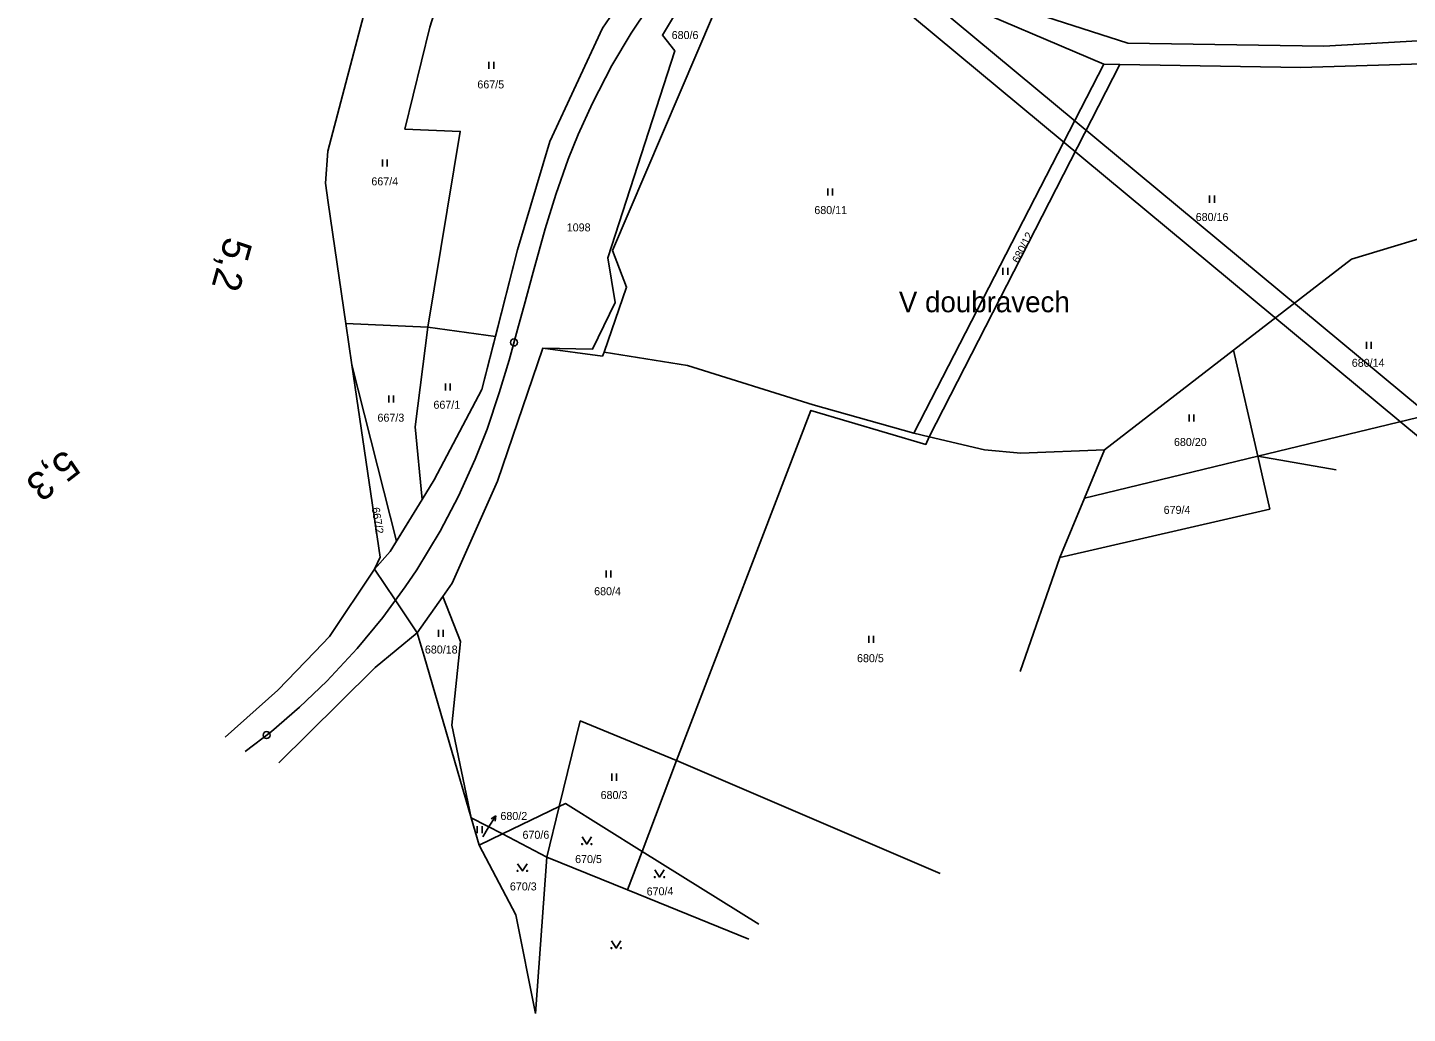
# Model space of a CAD drawing. Extents: x -738085 to -734306, y -1122197 to -1119753.
# Drawn here: x -738085.4 to -737792.2, y -1122196.7 to -1121987.3 of the extents above; entities that cross this region are included whole.
import ezdxf

# ---------------------------------------------------------------- set-up
doc = ezdxf.new("R2010")
doc.units = 0
for name, color, linetype in [('Hranice parcel', 7, 'Continuous'), ('Parcelní čísla', 7, 'Continuous'), ('Pop  PČ popisy', 7, 'Continuous'), ('Vrstva 1', 7, 'Continuous'), ('Vrstva 53', 7, 'Continuous'), ('Vrstva 7', 7, 'Continuous'), ('Značky kultur', 7, 'Continuous')]:
    doc.layers.add(name, color=color, linetype=linetype)

msp = doc.modelspace()

# ---------------------------------------------------------------- linework, layer by layer
at = {"layer": 'Hranice parcel'}
for p, q in [((-737918.86, -1121968.61), (-737856.69, -1121995.14)), ((-738021.6, -1122013.63), (-738012.06, -1121977.41)), ((-737897.07, -1122073.5), (-737856.69, -1121995.14)), ((-737893.81, -1122074.29), (-737853.32, -1121995.19)), ((-737856.69, -1121995.14), (-737853.32, -1121995.19)), ((-738017.74, -1122050.19), (-738021.5, -1122024.5)), ((-738016.45, -1122059.01), (-738017.74, -1122050.19)), ((-738000.32, -1122051.01), (-738017.74, -1122050.19)), ((-737985.99, -1122052.98), (-738000.32, -1122051.01)), ((-737856.59, -1122077.07), (-737829.18, -1122055.89)), ((-737829.18, -1122055.89), (-737824.02, -1122078.38)), ((-738010.47, -1122099.85), (-738016.45, -1122059.01)), ((-738007.02, -1122096.45), (-738016.45, -1122059.01)), ((-737824.02, -1122078.38), (-737772.19, -1122065.83)), ((-737893.81, -1122074.29), (-737897.07, -1122073.5)), ((-737860.86, -1122087.3), (-737856.59, -1122077.07)), ((-737824.02, -1122078.38), (-737860.86, -1122087.3)), ((-737824.02, -1122078.38), (-737807.39, -1122081.31)), ((-737824.02, -1122078.38), (-737821.43, -1122089.66)), ((-738001.57, -1122087.6), (-738007.02, -1122096.45)), ((-737866.1, -1122099.92), (-737860.86, -1122087.3)), ((-737821.43, -1122089.66), (-737866.1, -1122099.92)), ((-738011.65, -1122102.41), (-738010.47, -1122099.85)), ((-737866.1, -1122099.92), (-737874.52, -1122124.12)), ((-738002.59, -1122115.91), (-737997.16, -1122108.19)), ((-738001.09, -1122120.83), (-738002.59, -1122115.91)), ((-737991.11, -1122155.18), (-738001.09, -1122120.83)), ((-737947.5, -1122142.99), (-737954.8, -1122162.34)), ((-737891.46, -1122167.05), (-737947.5, -1122142.99)), ((-737972.4, -1122152.78), (-737984.48, -1122158.63)), ((-737972.4, -1122152.78), (-737975.03, -1122163.56)), ((-737989.41, -1122161.02), (-737991.11, -1122155.18)), ((-737984.48, -1122158.63), (-737991.11, -1122155.18)), ((-737984.48, -1122158.63), (-737989.41, -1122161.02)), ((-737975.03, -1122163.56), (-737984.48, -1122158.63)), ((-737954.8, -1122162.34), (-737957.89, -1122170.52)), ((-737954.8, -1122162.34), (-737930, -1122177.8)), ((-737975.03, -1122163.56), (-737977.44, -1122196.74)), ((-737957.89, -1122170.52), (-737975.03, -1122163.56)), ((-737932.13, -1122180.99), (-737957.89, -1122170.52))]:
    msp.add_line(p, q, dxfattribs=at)
for points in [[(-738000.32, -1122051.01), (-737993.45, -1122009.39), (-738005.2, -1122008.9), (-737999.92, -1121987.29), (-737987.47, -1121947.83)], [(-737975.93, -1122055.47), (-737965.33, -1122055.65), (-737960.57, -1122045.77), (-737962.07, -1122036.27), (-737947.84, -1121992.26), (-737950.5, -1121988.96), (-737943.5, -1121977.18), (-737939.08, -1121972.67)], [(-737962.86, -1122056.27), (-737958.1, -1122042.45), (-737961.11, -1122034.67), (-737936.11, -1121976.15), (-737939.08, -1121972.67)], [(-737729.62, -1121987.34), (-737776.28, -1121989.35), (-737809.96, -1121991.28), (-737851.63, -1121990.64), (-737874.79, -1121983.24), (-737896.76, -1121974.21)], [(-737957.75, -1121979.49), (-737963.22, -1121987.45), (-737974.42, -1122011.51), (-737981.32, -1122034.53), (-737985.99, -1122052.98)], [(-737853.32, -1121995.19), (-737814.9, -1121995.79), (-737784.29, -1121994.93), (-737743.54, -1121992.46), (-737722.4, -1121990.44)], [(-738021.5, -1122024.5), (-738022.1, -1122020.41), (-738021.6, -1122013.63)], [(-737782.09, -1122029.85), (-737804.12, -1122036.52), (-737829.18, -1122055.89)], [(-738000.32, -1122051.01), (-738003.01, -1122072.12), (-738001.57, -1122087.6)], [(-737985.99, -1122052.98), (-737988.83, -1122064.19), (-737998.99, -1122083.41), (-738001.57, -1122087.6)], [(-737997.16, -1122108.19), (-737995.15, -1122105.33), (-737985.51, -1122083.71), (-737975.93, -1122055.47)], [(-737962.86, -1122056.27), (-737963.25, -1122057.15), (-737975.93, -1122055.47)], [(-737897.07, -1122073.5), (-737918.49, -1122067.47), (-737945.16, -1122059.13), (-737962.86, -1122056.27)], [(-737947.5, -1122142.99), (-737918.96, -1122068.65), (-737894.52, -1122075.87), (-737893.81, -1122074.29)], [(-737856.59, -1122077.07), (-737874.37, -1122077.71), (-737882.06, -1122077.07), (-737893.81, -1122074.29)], [(-738007.02, -1122096.45), (-738008.35, -1122098.61), (-738011.65, -1122102.41)], [(-738011.65, -1122102.41), (-738007.31, -1122108.87), (-738002.59, -1122115.91)], [(-737997.16, -1122108.19), (-737993.36, -1122117.77), (-737995.24, -1122135.55), (-737991.11, -1122155.18)], [(-737947.5, -1122142.99), (-737967.97, -1122134.63), (-737972.4, -1122152.78)], [(-737954.8, -1122162.34), (-737971.12, -1122152.16), (-737972.4, -1122152.78)], [(-737977.44, -1122196.74), (-737981.62, -1122175.8), (-737989.41, -1122161.02)]]:
    msp.add_lwpolyline(points, dxfattribs=at)
at = {"layer": 'Pop  PČ popisy'}
for p, q in [((-737988.67, -1122159.23), (-737987.5, -1122157.35)), ((-737987.5, -1122157.35), (-737985.91, -1122154.8)), ((-737985.91, -1122154.8), (-737986.86, -1122155.39)), ((-737985.91, -1122154.8), (-737986.02, -1122155.92))]:
    msp.add_line(p, q, dxfattribs=at)
at = {"layer": 'Vrstva 1'}
for points in [[(-737449.7, -1121264.8), (-737986.48, -1121910.91), (-737758.04, -1122100.69), (-737221.26, -1121454.59)], [(-737979.44, -1121910.26), (-737449.05, -1121271.84), (-737228.3, -1121455.24), (-737758.69, -1122093.65)]]:
    msp.add_lwpolyline(points, close=True, dxfattribs=at)
msp.add_lwpolyline([(-737953.38, -1121982.96), (-737957.11, -1121988.56), (-737961.22, -1121995.41), (-737965.38, -1122003.38), (-737968.4, -1122010.05), (-737970.5, -1122015.27), (-737973.17, -1122022.82), (-737975.41, -1122030.07), (-737977.97, -1122039.27), (-737979.87, -1122046.39), (-737981.04, -1122050.69), (-737983.06, -1122057.97), (-737985.15, -1122064.93), (-737987.73, -1122072.64), (-737990.26, -1122079.05), (-737993.82, -1122086.88), (-737997.74, -1122094.31), (-738002.69, -1122102.49), (-738005.14, -1122106.13), (-738009.92, -1122112.64), (-738015.34, -1122119.23), (-738021.81, -1122126.19), (-738027.62, -1122131.72), (-738033.58, -1122136.84), (-738039.11, -1122141.11)], dxfattribs=at)
at = {"layer": 'Vrstva 53'}
for points in [[(-737936.11, -1121976.15), (-737961.11, -1122034.67), (-737958.1, -1122042.45), (-737962.86, -1122056.27), (-737963.25, -1122057.15), (-737975.93, -1122055.47), (-737985.51, -1122083.71), (-737995.15, -1122105.33), (-737997.16, -1122108.19), (-738002.59, -1122115.91)], [(-738011.65, -1122102.41), (-738008.35, -1122098.61), (-738001.57, -1122087.6), (-737998.99, -1122083.41), (-737988.83, -1122064.19), (-737981.32, -1122034.53), (-737974.42, -1122011.51), (-737963.22, -1121987.45), (-737957.75, -1121979.49)], [(-738043.39, -1122138.04), (-738032.19, -1122128.07), (-738024.35, -1122119.93), (-738021.25, -1122116.71), (-738011.65, -1122102.41)], [(-738002.59, -1122115.91), (-738011.5, -1122123.29), (-738019.14, -1122130.81), (-738032.02, -1122143.49)]]:
    msp.add_lwpolyline(points, dxfattribs=at)
at = {"layer": 'Vrstva 7'}
for centre in [(-737982.02, -1122054.22), (-738034.59, -1122137.62)]:
    msp.add_circle(centre, 0.75, dxfattribs=at)
at = {"layer": 'Značky kultur'}
for p, q in [((-737987.34, -1121996.13), (-737987.34, -1121994.63)), ((-737986.34, -1121996.13), (-737986.34, -1121994.63)), ((-738009.99, -1122016.86), (-738009.99, -1122015.36)), ((-738008.99, -1122016.86), (-738008.99, -1122015.36)), ((-737915.34, -1122023.03), (-737915.34, -1122021.53)), ((-737914.34, -1122023.03), (-737914.34, -1122021.53)), ((-737834.24, -1122024.54), (-737834.24, -1122023.04)), ((-737833.24, -1122024.54), (-737833.24, -1122023.04)), ((-737878.14, -1122039.85), (-737878.14, -1122038.35)), ((-737877.14, -1122039.85), (-737877.14, -1122038.35)), ((-737800.89, -1122055.58), (-737800.89, -1122054.08)), ((-737799.89, -1122055.58), (-737799.89, -1122054.08)), ((-737996.57, -1122064.41), (-737996.57, -1122062.91)), ((-737995.57, -1122064.41), (-737995.57, -1122062.91)), ((-738008.61, -1122067), (-738008.61, -1122065.5)), ((-738007.61, -1122067), (-738007.61, -1122065.5)), ((-737838.6, -1122071.01), (-737838.6, -1122069.51)), ((-737837.6, -1122071.01), (-737837.6, -1122069.51)), ((-737962.44, -1122104.18), (-737962.44, -1122102.68)), ((-737961.44, -1122104.18), (-737961.44, -1122102.68)), ((-737998.06, -1122116.79), (-737998.06, -1122115.29)), ((-737997.06, -1122116.79), (-737997.06, -1122115.29)), ((-737906.66, -1122118.05), (-737906.66, -1122116.55)), ((-737905.66, -1122118.05), (-737905.66, -1122116.55)), ((-737961.22, -1122147.31), (-737961.22, -1122145.81)), ((-737960.22, -1122147.31), (-737960.22, -1122145.81)), ((-737989.82, -1122158.46), (-737989.82, -1122156.96)), ((-737988.82, -1122158.46), (-737988.82, -1122156.96))]:
    msp.add_line(p, q, dxfattribs=at)
for points in [[(-737967.57, -1122159.26), (-737966.57, -1122160.76), (-737965.57, -1122159.26)], [(-737981.25, -1122164.99), (-737980.25, -1122166.49), (-737979.25, -1122164.99)], [(-737952.11, -1122166.27), (-737951.11, -1122167.77), (-737950.11, -1122166.27)], [(-737961.32, -1122181.35), (-737960.32, -1122182.85), (-737959.32, -1122181.35)]]:
    msp.add_lwpolyline(points, dxfattribs=at)
for centre in [(-737967.57, -1122160.76), (-737965.57, -1122160.76), (-737981.25, -1122166.49), (-737979.25, -1122166.49), (-737952.11, -1122167.77), (-737950.11, -1122167.77), (-737961.32, -1122182.85), (-737959.32, -1122182.85)]:
    msp.add_circle(centre, 0.1, dxfattribs=at)

# ---------------------------------------------------------------- texts
at = {"layer": 'Parcelní čísla'}
for s, p in [('680/6', (-737948.53, -1121989.78)), ('667/5', (-737989.81, -1122000.27)), ('667/4', (-738012.33, -1122020.86)), ('680/11', (-737918.22, -1122026.96)), ('680/16', (-737837.2, -1122028.43)), ('1098', (-737970.82, -1122030.64)), ('680/14', (-737804.04, -1122059.4)), ('667/1', (-737999.14, -1122068.31)), ('667/3', (-738011.03, -1122071.05)), ('680/20', (-737841.82, -1122076.22)), ('679/4', (-737844.01, -1122090.64)), ('680/4', (-737965, -1122107.92)), ('680/18', (-738000.96, -1122120.3)), ('680/5', (-737909.15, -1122122.14)), ('680/3', (-737963.63, -1122151.21)), ('680/2', (-737984.91, -1122155.65)), ('670/6', (-737980.22, -1122159.65)), ('670/5', (-737969.04, -1122164.81)), ('670/3', (-737982.9, -1122170.62))]:
    msp.add_text(s, height=1.7, dxfattribs=at).set_placement(p)
for s, rotation, p in [('680/12', 63, (-737874.79, -1122037.54)), ('667/2', 279, (-738012.27, -1122089.38)), ('670/4', 1, (-737953.83, -1122171.7))]:
    msp.add_text(s, height=1.7, rotation=rotation, dxfattribs=at).set_placement(p)
at = {"layer": 'Pop  PČ popisy'}
msp.add_text('V doubravech', height=4.4, dxfattribs=at).set_placement((-737900.26, -1122047.81))
at = {"layer": 'Vrstva 7'}
for s, rotation, p in [('5,2', 254.4665, (-738043.32, -1122031.53)), ('5,3', 217.696, (-738077.32, -1122076.76))]:
    msp.add_text(s, height=6, rotation=rotation, dxfattribs=at).set_placement(p)

doc.saveas('drawing.dxf')
